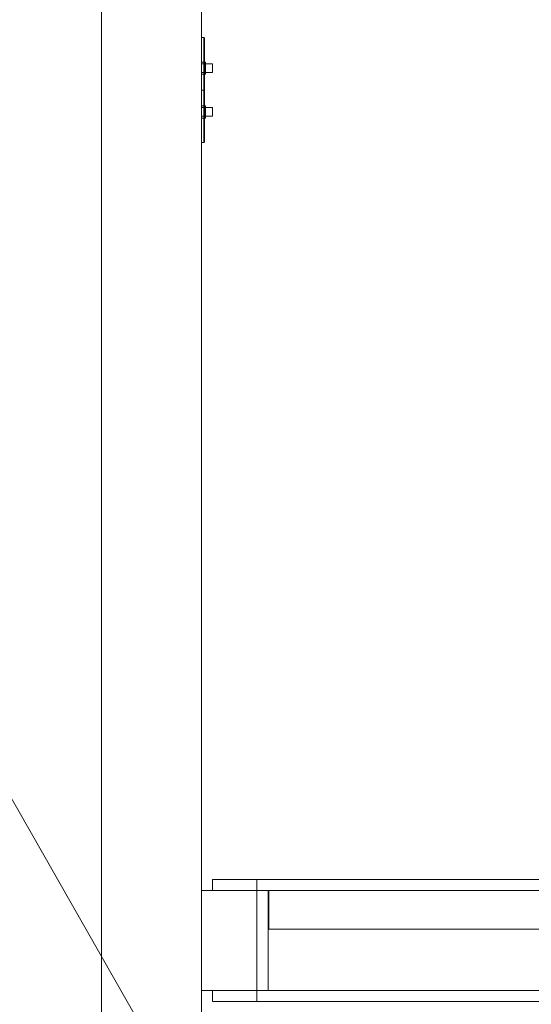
# Model space of a CAD drawing. Header units: inches. Extents: x -263 to 528, y -1 to 602.
# Tile 549 of 656: x 157 to 180, y 452 to 496. Entities that reach past the tile are written whole.
import ezdxf

# ---------------------------------------------------------------- set-up
doc = ezdxf.new("R2010")
doc.units = ezdxf.units.IN
doc.header["$MEASUREMENT"] = 0
for name, color, linetype in [('Doors', 7, 'Continuous'), ('Twindo - Electrical', 7, 'Continuous'), ('Twindo - Slabs', 7, 'Continuous'), ('Twindo - Walls', 7, 'Continuous')]:
    doc.layers.add(name, color=color, linetype=linetype)
doc.layers.add('Twindo - Walls_Pen_No__3', color=7, linetype='Continuous', lineweight=18, true_color=0x506e96)

# ---------------------------------------------------------------- blocks, each defined once
blk = doc.blocks.new('Slab_D0BD3B49-249D-4DA8-80D4-D821BCE50D6B', base_point=(-249.5, 387))
at = {"layer": 'Twindo - Slabs', "lineweight": 0}
mesh = blk.add_polyface(dxfattribs=at)
corners = [(-192, 387), (-249.5, 387), (-249.5, 387, -6), (-192, 387, -6), (-89.75, 579.5), (-249.5, 579.5), (-192, 134.5), (-132, 134.5), (-132, 124.5), (10, 124.5), (10, 13.75), (161.5, 13.75), (161.5, 6.5), (252, 6.5), (252, 14), (415.5, 14), (415.5, 322.5), (222.5, 322.5), (222.5, 357.5), (-4, 357.5), (-4, 413), (101.5, 413), (101.5, 553.5), (-89.75, 553.5), (-249.5, 579.5, -6), (-192, 134.5, -6), (-89.75, 579.5, -6), (-89.75, 553.5, -6), (101.5, 553.5, -6), (101.5, 413, -6), (-4, 413, -6), (-4, 357.5, -6), (222.5, 357.5, -6), (222.5, 322.5, -6), (415.5, 322.5, -6), (415.5, 14, -6), (252, 14, -6), (252, 6.5, -6), (161.5, 6.5, -6), (161.5, 13.75, -6), (10, 13.75, -6), (10, 124.5, -6), (-132, 124.5, -6), (-132, 134.5, -6)]
mesh.append_faces([[corners[k] for k in face] for face in [(0, 1, 2, 3), (1, 5, 24, 2), (6, 0, 3, 25), (5, 4, 26, 24), (7, 6, 25, 43), (8, 7, 43, 42), (9, 8, 42, 41), (10, 9, 41, 40), (11, 10, 40, 39), (12, 11, 39, 38), (13, 12, 38, 37), (14, 13, 37, 36), (15, 14, 36, 35), (16, 15, 35, 34), (17, 16, 34, 33), (18, 17, 33, 32), (19, 18, 32, 31), (20, 19, 31, 30), (21, 20, 30, 29), (22, 21, 29, 28), (23, 22, 28, 27), (4, 23, 27, 26)]], dxfattribs={"color": 254})
mesh.append_faces([[corners[k] for k in face] for face in [(22, 20, 21), (16, 14, 15)]], dxfattribs={"vtx0": -1, "color": 254})
mesh.append_faces([[corners[k] for k in face] for face in [(28, 30, 27), (34, 36, 33)]], dxfattribs={"vtx0": -1, "vtx1": -1, "color": 254})
mesh.append_faces([[corners[k] for k in face] for face in [(4, 0, 7), (19, 23, 8), (19, 9, 11), (43, 3, 26), (42, 27, 31), (39, 41, 31)]], dxfattribs={"vtx0": -1, "vtx1": -1, "vtx2": -1, "color": 254})
mesh.append_faces([[corners[k] for k in face] for face in [(23, 7, 8), (19, 8, 9), (17, 11, 12), (17, 12, 13), (17, 13, 14), (3, 24, 26), (43, 26, 27), (39, 31, 32), (39, 32, 33)]], dxfattribs={"vtx0": -1, "vtx2": -1, "color": 254})
mesh.append_faces([[corners[k] for k in face] for face in [(29, 30, 28), (35, 36, 34)]], dxfattribs={"vtx1": -1, "color": 254})
mesh.append_faces([[corners[k] for k in face] for face in [(4, 5, 0), (23, 4, 7), (19, 20, 23), (22, 23, 20), (18, 19, 11), (17, 18, 11), (16, 17, 14), (42, 43, 27), (30, 31, 27), (41, 42, 31), (38, 39, 33), (37, 38, 33), (36, 37, 33)]], dxfattribs={"vtx1": -1, "vtx2": -1, "color": 254})
mesh.append_faces([[corners[k] for k in face] for face in [(5, 1, 0), (0, 6, 7), (9, 10, 11), (3, 2, 24), (43, 25, 3), (39, 40, 41)]], dxfattribs={"vtx2": -1, "color": 254})
blk = doc.blocks.new('Slab_C16FED3F-F51D-4887-95C2-45D370958F54', base_point=(-255.75, 595))
at = {"layer": 'Twindo - Slabs', "lineweight": 0}
mesh = blk.add_polyface(dxfattribs=at)
corners = [(95.5, 568, 128), (95.5, 570, 128), (-75.75, 570, 128), (-75.75, 595, 128), (-255.75, 595, 128), (-255.75, 379, 128), (-198, 379, 128), (-198, 134.5, 128), (-136, 134.5, 128), (-136, 110.5, 128), (6.5, 110.5, 128), (6.5, 6.5, 128), (315.5, 6.5, 128), (315.5, 8, 128), (378.5, 8, 128), (378.5, 6.5, 128), (523, 6.5, 128), (523, 132.25, 128), (421.5, 132.25, 128), (421.5, 333, 128), (239, 333, 128), (239, 391.501, 128), (240, 391.501, 128), (240, 457, 128), (237, 457, 128), (237, 568, 128), (201, 127.5, 128), (201, 128.125, 128), (244.5, 128.125, 128), (244.5, 127.5, 128), (244.5, 15, 128), (161.5, 15, 128), (161.5, 146.5, 128), (200.935, 146.5, 128), (200.997, 146.5, 128), (200.997, 128.5, 128), (95.5, 568, 101), (95.5, 570, 101), (-75.75, 570, 101), (-75.75, 595, 101), (-255.75, 595, 101), (-255.75, 379, 101), (-198, 379, 101), (-198, 134.5, 101), (-136, 134.5, 101), (-136, 110.5, 101), (6.5, 110.5, 101), (6.5, 6.5, 101), (315.5, 6.5, 101), (315.5, 8, 101), (378.5, 8, 101), (378.5, 6.5, 101), (523, 6.5, 101), (523, 132.25, 101), (421.5, 132.25, 101), (421.5, 333, 101), (239, 333, 101), (239, 391.501, 101), (240, 391.501, 101), (240, 457, 101), (237, 457, 101), (237, 568, 101), (201, 127.5, 120), (201, 128, 120), (201, 128.125, 120), (244.5, 128.125, 120), (244.5, 128, 120), (244.5, 127.5, 120), (244.5, 127.5, 101), (244.5, 15, 101), (161.5, 15, 101), (161.5, 146.5, 101), (200.935, 146.5, 101), (200.997, 146.5, 101), (200.997, 128.5, 114.5), (201, 127.5, 101)]
mesh.append_faces([[corners[k] for k in face] for face in [(36, 37, 1, 0), (37, 38, 2, 1), (38, 39, 3, 2), (39, 40, 4, 3), (40, 41, 5, 4), (41, 42, 6, 5), (42, 43, 7, 6), (43, 44, 8, 7), (44, 45, 9, 8), (45, 46, 10, 9), (46, 47, 11, 10), (47, 48, 12, 11), (48, 49, 13, 12), (49, 50, 14, 13), (50, 51, 15, 14), (51, 52, 16, 15), (52, 53, 17, 16), (53, 54, 18, 17), (54, 55, 19, 18), (55, 56, 20, 19), (56, 57, 21, 20), (57, 58, 22, 21), (58, 59, 23, 22), (59, 60, 24, 23), (60, 61, 25, 24), (61, 36, 0, 25), (28, 27, 64, 65), (69, 70, 31, 30), (70, 71, 32, 31), (33, 32, 71, 72), (33, 72, 73, 34), (34, 73, 74, 35), (62, 67, 66, 63), (65, 64, 63, 66), (67, 62, 75, 68), (72, 74, 73)]], dxfattribs={"color": 254})
mesh.append_faces([[corners[k] for k in face] for face in [(23, 21, 22), (27, 63, 64), (29, 66, 67), (29, 69, 30), (75, 74, 72), (52, 54, 53)]], dxfattribs={"vtx0": -1, "color": 254})
mesh.append_faces([[corners[k] for k in face] for face in [(16, 18, 15), (59, 57, 60)]], dxfattribs={"vtx0": -1, "vtx1": -1, "color": 254})
mesh.append_faces([[corners[k] for k in face] for face in [(3, 6, 8), (31, 0, 11), (0, 32, 34), (24, 34, 27), (20, 24, 27), (28, 30, 12), (20, 28, 13), (75, 26, 74), (44, 42, 39), (47, 36, 70), (75, 60, 56), (49, 68, 56)]], dxfattribs={"vtx0": -1, "vtx1": -1, "vtx2": -1, "color": 254})
mesh.append_faces([[corners[k] for k in face] for face in [(2, 8, 9), (2, 9, 10), (0, 10, 11), (20, 27, 28), (30, 11, 12), (28, 12, 13), (20, 13, 14), (18, 14, 15), (42, 40, 39), (44, 39, 38), (46, 38, 37), (46, 37, 36), (72, 36, 61), (75, 61, 60), (47, 70, 69), (49, 69, 68), (50, 56, 55), (50, 55, 54)]], dxfattribs={"vtx0": -1, "vtx2": -1, "color": 254})
mesh.append_faces([[corners[k] for k in face] for face in [(17, 18, 16), (58, 57, 59)]], dxfattribs={"vtx1": -1, "color": 254})
mesh.append_faces([[corners[k] for k in face] for face in [(3, 4, 6), (2, 3, 8), (1, 2, 10), (0, 1, 10), (31, 32, 0), (25, 0, 34), (24, 25, 34), (20, 21, 24), (23, 24, 21), (30, 31, 11), (19, 20, 14), (18, 19, 14), (45, 44, 38), (46, 45, 38), (47, 46, 36), (71, 70, 36), (72, 71, 36), (75, 72, 61), (57, 56, 60), (68, 75, 56), (48, 47, 69), (49, 48, 69), (50, 49, 56), (51, 50, 54), (52, 51, 54)]], dxfattribs={"vtx1": -1, "vtx2": -1, "color": 254})
mesh.append_faces([[corners[k] for k in face] for face in [(4, 5, 6), (6, 7, 8), (26, 35, 74), (42, 41, 40), (44, 43, 42)]], dxfattribs={"vtx2": -1, "color": 254})
mesh.append_faces([[corners[k] for k in face] for face in [(27, 26, 62, 63), (29, 28, 65, 66), (29, 67, 68, 69)]], dxfattribs={"vtx3": -1, "color": 254})
blk = doc.blocks.new('Wall_02AA04BE-2949-4CF4-9695-D4CF4ADC566F', base_point=(240, 457))
at = {"layer": 'Twindo - Walls', "lineweight": 0}
mesh = blk.add_polyface(dxfattribs=at)
corners = [(167.5, 457, 224), (167.5, 457, 128), (165, 457, 128), (165, 457, 248), (244.5, 457, 248), (244.5, 457, 128), (199.5, 457, 128), (199.5, 457, 224), (167.5, 452.5, 224), (167.5, 452.5, 128), (165, 452.5, 128), (165, 452.5, 248), (244.5, 452.5, 248), (244.5, 452.5, 128), (199.5, 452.5, 128), (199.5, 452.5, 224)]
mesh.append_faces([[corners[k] for k in face] for face in [(1, 0, 8, 9), (1, 9, 10, 2), (3, 2, 10, 11), (11, 12, 4, 3), (4, 12, 13, 5), (14, 6, 5, 13), (7, 6, 14, 15), (0, 7, 15, 8)]], dxfattribs={"color": 254})
mesh.append_faces([[corners[k] for k in face] for face in [(2, 0, 1), (13, 15, 14)]], dxfattribs={"vtx0": -1, "color": 254})
mesh.append_faces([[corners[k] for k in face] for face in [(5, 7, 4), (10, 8, 11)]], dxfattribs={"vtx0": -1, "vtx1": -1, "color": 254})
mesh.append_faces([[corners[k] for k in face] for face in [(7, 3, 4), (8, 12, 11)]], dxfattribs={"vtx0": -1, "vtx2": -1, "color": 254})
mesh.append_faces([[corners[k] for k in face] for face in [(6, 7, 5), (9, 8, 10)]], dxfattribs={"vtx1": -1, "color": 254})
mesh.append_faces([[corners[k] for k in face] for face in [(7, 0, 3), (2, 3, 0), (8, 15, 12), (13, 12, 15)]], dxfattribs={"vtx1": -1, "vtx2": -1, "color": 254})
blk = doc.blocks.new('Wall_07452974-C108-4ED3-BE7F-D34E13632C1E', base_point=(165, 401.001))
at = {"layer": 'Twindo - Walls', "lineweight": 0}
mesh = blk.add_polyface(dxfattribs=at)
corners = [(165, 499, 128), (165, 499, 224), (165, 529, 224), (165, 529, 128), (165, 568, 128), (165, 568, 248), (165, 401.001, 248), (165, 401.001, 128), (160.5, 499, 128), (160.5, 499, 224), (160.5, 529, 224), (160.5, 529, 128), (160.5, 568, 128), (160.5, 568, 248), (160.5, 401.001, 248), (160.5, 401.001, 128)]
mesh.append_faces([[corners[k] for k in face] for face in [(1, 0, 8, 9), (2, 1, 9, 10), (3, 2, 10, 11), (3, 11, 12, 4), (5, 4, 12, 13), (13, 14, 6, 5), (6, 14, 15, 7), (8, 0, 7, 15)]], dxfattribs={"color": 254})
mesh.append_faces([[corners[k] for k in face] for face in [(4, 2, 3), (15, 9, 8)]], dxfattribs={"vtx0": -1, "color": 254})
mesh.append_faces([[corners[k] for k in face] for face in [(7, 1, 6), (12, 10, 13)]], dxfattribs={"vtx0": -1, "vtx1": -1, "color": 254})
mesh.append_faces([[corners[k] for k in face] for face in [(1, 5, 6), (10, 14, 13)]], dxfattribs={"vtx0": -1, "vtx2": -1, "color": 254})
mesh.append_faces([[corners[k] for k in face] for face in [(0, 1, 7), (11, 10, 12)]], dxfattribs={"vtx1": -1, "color": 254})
mesh.append_faces([[corners[k] for k in face] for face in [(1, 2, 5), (4, 5, 2), (10, 9, 14), (15, 14, 9)]], dxfattribs={"vtx1": -1, "vtx2": -1, "color": 254})
blk = doc.blocks.new('Slab_A3746481-2909-4108-A365-6002FE2AB3C6', base_point=(95.5, 568))
at = {"layer": 'Twindo - Slabs', "lineweight": 0}
mesh = blk.add_polyface(dxfattribs=at)
corners = [(95.5, 568, 254), (95.5, 568, 248), (95.5, 395.501, 248), (95.5, 395.501, 254), (237, 568, 254), (237, 568, 248), (237, 457, 248), (240, 457, 248), (240, 391.501, 248), (239, 391.501, 248), (239, 192.5, 248), (421.5, 192.5, 248), (421.5, 132.25, 248), (523, 132.25, 248), (523, 6.5, 248), (378.5, 6.5, 248), (378.5, 8, 248), (315.5, 8, 248), (315.5, 6.5, 248), (150.5, 6.5, 248), (150.5, 197, 248), (155, 197, 248), (155, 397.501, 248), (113, 397.501, 248), (113, 395.501, 248), (201, 383.001, 248), (170, 383.001, 248), (170, 205.5, 248), (201, 205.5, 248), (378.6, 174.5, 248), (261.6, 174.5, 248), (261.6, 108.5, 248), (342.106, 108.5, 248), (378.6, 144.994, 248), (113, 395.501, 254), (113, 397.501, 254), (155, 397.501, 254), (155, 197, 254), (150.5, 197, 254), (150.5, 6.5, 254), (315.5, 6.5, 254), (315.5, 8, 254), (378.5, 8, 254), (378.5, 6.5, 254), (523, 6.5, 254), (523, 132.25, 254), (421.5, 132.25, 254), (421.5, 192.5, 254), (239, 192.5, 254), (239, 391.501, 254), (240, 391.501, 254), (240, 457, 254), (237, 457, 254), (170, 205.5, 254), (170, 383.001, 254), (201, 383.001, 254), (201, 205.5, 254), (261.6, 108.5, 254), (261.6, 174.5, 254), (378.6, 174.5, 254), (378.6, 144.994, 254), (342.106, 108.5, 254)]
mesh.append_faces([[corners[k] for k in face] for face in [(0, 1, 2, 3), (4, 5, 1, 0), (3, 2, 24, 34), (52, 6, 5, 4), (51, 7, 6, 52), (50, 8, 7, 51), (49, 9, 8, 50), (48, 10, 9, 49), (47, 11, 10, 48), (46, 12, 11, 47), (45, 13, 12, 46), (44, 14, 13, 45), (43, 15, 14, 44), (42, 16, 15, 43), (41, 17, 16, 42), (40, 18, 17, 41), (39, 19, 18, 40), (38, 20, 19, 39), (37, 21, 20, 38), (36, 22, 21, 37), (35, 23, 22, 36), (34, 24, 23, 35), (54, 26, 25, 55), (53, 27, 26, 54), (56, 28, 27, 53), (55, 25, 28, 56), (58, 30, 29, 59), (57, 31, 30, 58), (61, 32, 31, 57), (60, 33, 32, 61), (59, 29, 33, 60)]], dxfattribs={"color": 254})
mesh.append_faces([[corners[k] for k in face] for face in [(14, 12, 13), (51, 49, 50)]], dxfattribs={"vtx0": -1, "color": 254})
mesh.append_faces([[corners[k] for k in face] for face in [(7, 9, 6), (44, 46, 43)]], dxfattribs={"vtx0": -1, "vtx1": -1, "color": 254})
mesh.append_faces([[corners[k] for k in face] for face in [(19, 21, 27), (26, 22, 1), (28, 6, 10), (19, 28, 10), (19, 10, 31), (15, 33, 12), (0, 36, 54), (53, 37, 39), (48, 52, 56), (48, 56, 39), (57, 48, 39), (46, 60, 43)]], dxfattribs={"vtx0": -1, "vtx1": -1, "vtx2": -1, "color": 254})
mesh.append_faces([[corners[k] for k in face] for face in [(23, 2, 1), (26, 21, 22), (19, 27, 28), (25, 1, 5), (28, 5, 6), (17, 31, 32), (16, 32, 33), (29, 10, 11), (33, 11, 12), (0, 34, 35), (0, 35, 36), (53, 36, 37), (0, 54, 55), (52, 55, 56), (57, 39, 40), (57, 40, 41), (61, 41, 42), (48, 58, 59), (60, 42, 43), (46, 59, 60)]], dxfattribs={"vtx0": -1, "vtx2": -1, "color": 254})
mesh.append_faces([[corners[k] for k in face] for face in [(8, 9, 7), (45, 46, 44)]], dxfattribs={"vtx1": -1, "color": 254})
mesh.append_faces([[corners[k] for k in face] for face in [(22, 23, 1), (26, 27, 21), (25, 26, 1), (28, 25, 5), (9, 10, 6), (30, 31, 10), (18, 19, 31), (17, 18, 31), (16, 17, 32), (15, 16, 33), (29, 30, 10), (33, 29, 11), (14, 15, 12), (53, 54, 36), (56, 53, 39), (4, 0, 55), (52, 4, 55), (48, 49, 52), (51, 52, 49), (57, 58, 48), (61, 57, 41), (60, 61, 42), (47, 48, 59), (46, 47, 59)]], dxfattribs={"vtx1": -1, "vtx2": -1, "color": 254})
mesh.append_faces([[corners[k] for k in face] for face in [(23, 24, 2), (19, 20, 21), (0, 3, 34), (37, 38, 39)]], dxfattribs={"vtx2": -1, "color": 254})
blk = doc.blocks.new('Door_A959F9E9-08CE-4BDD-A09A-E1217C3C75D6')
at = {"layer": 'Twindo - Walls_Pen_No__3', "color": 155, "lineweight": 18, "true_color": 0x506e96}
for p, q in [((168, 457, 128), (199, 457, 128)), ((199, 457, 223.5), (168, 457, 223.5)), ((168, 457, 223.5), (168, 457, 128)), ((168, 457, 128), (168, 455.25, 128)), ((168, 457, 223.5), (168, 455.25, 223.5)), ((168, 455.25, 128), (199, 455.25, 128)), ((199, 455.25, 223.5), (168, 455.25, 223.5)), ((168, 455.25, 223.5), (168, 455.25, 128))]:
    blk.add_line(p, q, dxfattribs=at)
at = {"layer": 'Doors', "lineweight": 0}
mesh = blk.add_polyface(dxfattribs=at)
corners = [(165.5, 457.5, 226), (165.5, 457, 226), (167.5, 457, 224), (167.5, 457.5, 224), (167.5, 457, 128), (167.5, 457.5, 128), (165.5, 457, 128), (165.5, 457.5, 128)]
mesh.append_faces([[corners[k] for k in face] for face in [(0, 1, 2, 3), (3, 2, 4, 5), (5, 4, 6, 7), (7, 6, 1, 0), (0, 3, 5, 7), (1, 6, 4, 2)]], dxfattribs={"color": 7})
mesh = blk.add_polyface(dxfattribs=at)
corners = [(201.5, 457.5, 226), (201.5, 457, 226), (199.5, 457, 224), (199.5, 457.5, 224), (167.5, 457, 224), (167.5, 457.5, 224), (165.5, 457, 226), (165.5, 457.5, 226)]
mesh.append_faces([[corners[k] for k in face] for face in [(0, 1, 2, 3), (3, 2, 4, 5), (5, 4, 6, 7), (7, 6, 1, 0), (0, 3, 5, 7), (1, 6, 4, 2)]], dxfattribs={"color": 7})
mesh = blk.add_polyface(dxfattribs=at)
corners = [(167.5, 457, 128), (167.5, 452.5, 128), (167.5, 452.5, 223.5), (167.5, 457, 223.5), (168, 452.5, 223.5), (168, 457, 223.5), (168, 452.5, 128), (168, 457, 128)]
mesh.append_faces([[corners[k] for k in face] for face in [(0, 1, 2, 3), (3, 2, 4, 5), (5, 4, 6, 7), (7, 6, 1, 0), (0, 3, 5, 7), (1, 6, 4, 2)]], dxfattribs={"color": 7})
mesh = blk.add_polyface(dxfattribs=at)
corners = [(199.5, 457, 224), (199.5, 452.5, 224), (199.5, 452.5, 223.5), (199.5, 457, 223.5), (199, 452.5, 223.5), (199, 457, 223.5), (168, 452.5, 223.5), (168, 457, 223.5), (167.5, 452.5, 223.5), (167.5, 457, 223.5), (167.5, 452.5, 224), (167.5, 457, 224)]
mesh.append_faces([[corners[k] for k in face] for face in [(0, 1, 2, 3), (3, 2, 4, 5), (5, 4, 6, 7), (7, 6, 8, 9), (9, 8, 10, 11), (11, 10, 1, 0)]], dxfattribs={"color": 7})
mesh.append_faces([[corners[k] for k in face] for face in [(0, 7, 9, 11), (1, 6, 4, 2)]], dxfattribs={"vtx0": -1, "color": 7})
mesh.append_faces([[corners[k] for k in face] for face in [(0, 3, 5, 7), (1, 10, 8, 6)]], dxfattribs={"vtx3": -1, "color": 7})
mesh = blk.add_polyface(dxfattribs=at)
corners = [(168, 457, 128), (199, 457, 128), (199, 455.25, 128), (168, 455.25, 128), (199, 457, 223.5), (199, 455.25, 223.5), (168, 457, 223.5), (168, 455.25, 223.5), (168.039, 457, 128.039), (168.039, 457, 223.461), (168.039, 455.25, 223.461), (168.039, 455.25, 128.039), (198.961, 457, 223.461), (198.961, 455.25, 223.461), (198.961, 457, 128.039), (198.961, 455.25, 128.039)]
mesh.append_faces([[corners[k] for k in face] for face in [(0, 1, 2, 3), (1, 4, 5, 2), (4, 6, 7, 5), (6, 0, 3, 7), (8, 9, 10, 11), (9, 12, 13, 10), (12, 14, 15, 13), (14, 8, 11, 15)]], dxfattribs={"color": 7})
mesh.append_faces([[corners[k] for k in face] for face in [(1, 14, 4), (4, 12, 6), (5, 13, 2), (2, 15, 3)]], dxfattribs={"vtx0": -1, "vtx1": -1, "color": 7})
mesh.append_faces([[corners[k] for k in face] for face in [(9, 0, 6), (0, 8, 14), (4, 14, 12), (11, 7, 3), (7, 10, 13), (2, 13, 15)]], dxfattribs={"vtx0": -1, "vtx2": -1, "color": 7})
mesh.append_faces([[corners[k] for k in face] for face in [(9, 8, 0), (12, 9, 6), (1, 0, 14), (11, 10, 7), (15, 11, 3), (5, 7, 13)]], dxfattribs={"vtx1": -1, "vtx2": -1, "color": 7})
mesh = blk.add_polyface(dxfattribs=at)
corners = [(198.961, 455.25, 128.039), (198.961, 455.25, 223.461), (168.039, 455.25, 223.461), (168.039, 455.25, 128.039), (168.039, 457, 128.039), (198.961, 457, 128.039), (168.039, 457, 223.461), (198.961, 457, 223.461)]
mesh.append_faces([[corners[k] for k in face] for face in [(0, 1, 2, 3), (4, 5, 0, 3), (3, 2, 6, 4), (2, 1, 7, 6), (5, 7, 1, 0), (4, 6, 7, 5)]], dxfattribs={"color": 7})
mesh = blk.add_polyface(dxfattribs=at)
corners = [(165.5, 452, 226), (167.5, 452, 224), (167.5, 452.5, 224), (165.5, 452.5, 226), (167.5, 452, 128), (167.5, 452.5, 128), (165.5, 452, 128), (165.5, 452.5, 128)]
mesh.append_faces([[corners[k] for k in face] for face in [(0, 1, 2, 3), (1, 4, 5, 2), (4, 6, 7, 5), (6, 0, 3, 7), (0, 6, 4, 1), (3, 2, 5, 7)]], dxfattribs={"color": 7})
mesh = blk.add_polyface(dxfattribs=at)
corners = [(201.5, 452, 226), (199.5, 452, 224), (199.5, 452.5, 224), (201.5, 452.5, 226), (167.5, 452, 224), (167.5, 452.5, 224), (165.5, 452, 226), (165.5, 452.5, 226)]
mesh.append_faces([[corners[k] for k in face] for face in [(0, 1, 2, 3), (1, 4, 5, 2), (4, 6, 7, 5), (6, 0, 3, 7), (0, 6, 4, 1), (3, 2, 5, 7)]], dxfattribs={"color": 7})
blk = doc.blocks.new('Object_67ECCD09-876F-4718-B588-3F4E15ACAB6C')
at = {"layer": 'Twindo - Electrical', "lineweight": 0}
mesh = blk.add_polyface(dxfattribs=at)
corners = [(165.103, 493.029, 176.362), (165.103, 495.391, 176.362), (165, 495.391, 176.362), (165, 493.029, 176.362), (165, 493.029, 171.638), (165.103, 493.029, 171.638), (165.112, 493.029, 171.639), (165.128, 493.029, 171.648), (165.137, 493.029, 171.663), (165.138, 493.029, 171.672), (165.138, 493.029, 176.328), (165.137, 493.029, 176.337), (165.128, 493.029, 176.352), (165.112, 493.029, 176.361), (165, 495.391, 171.638), (165, 493.737, 173.331), (165, 494.289, 173.331), (165, 494.289, 174.669), (165, 493.737, 174.669), (165.103, 495.391, 171.638), (165.112, 495.39, 176.361), (165.128, 495.381, 176.352), (165.137, 495.365, 176.337), (165.138, 495.357, 176.328), (165.138, 495.357, 171.672), (165.138, 494.289, 174.669), (165.138, 494.289, 173.331), (165.138, 493.737, 173.331), (165.138, 493.737, 174.669), (165.137, 495.365, 171.663), (165.128, 495.381, 171.648), (165.112, 495.39, 171.639)]
mesh.append_faces([[corners[k] for k in face] for face in [(0, 1, 2, 3), (19, 14, 2, 1), (13, 20, 1, 0), (12, 21, 20, 13), (11, 22, 21, 12), (10, 23, 22, 11), (8, 29, 24, 9), (7, 30, 29, 8), (6, 31, 30, 7), (5, 19, 31, 6), (4, 14, 19, 5), (15, 18, 28, 27), (18, 17, 25, 28), (17, 16, 26, 25), (16, 15, 27, 26), (31, 19, 1, 20), (30, 31, 20, 21), (29, 30, 21, 22), (24, 29, 22, 23)]], dxfattribs={"color": 7})
mesh.append_faces([[corners[k] for k in face] for face in [(4, 13, 0, 3)]], dxfattribs={"vtx0": -1, "color": 7})
mesh.append_faces([[corners[k] for k in face] for face in [(4, 15, 14), (14, 16, 2), (24, 26, 9), (9, 27, 10)]], dxfattribs={"vtx0": -1, "vtx1": -1, "color": 7})
mesh.append_faces([[corners[k] for k in face] for face in [(17, 3, 2), (3, 18, 15), (14, 15, 16), (28, 23, 10), (23, 25, 26), (9, 26, 27)]], dxfattribs={"vtx0": -1, "vtx2": -1, "color": 7})
mesh.append_faces([[corners[k] for k in face] for face in [(4, 7, 8, 9), (4, 9, 10, 11), (4, 11, 12, 13)]], dxfattribs={"vtx0": -1, "vtx3": -1, "color": 7})
mesh.append_faces([[corners[k] for k in face] for face in [(17, 18, 3), (16, 17, 2), (4, 3, 15), (28, 25, 23), (27, 28, 10), (24, 23, 26)]], dxfattribs={"vtx1": -1, "vtx2": -1, "color": 7})
mesh.append_faces([[corners[k] for k in face] for face in [(4, 5, 6, 7)]], dxfattribs={"vtx3": -1, "color": 7})
mesh = blk.add_polyface(dxfattribs=at)
corners = [(165, 494.21, 173.409), (165, 493.816, 173.409), (165, 493.816, 174.591), (165, 494.21, 174.591), (165.103, 493.816, 174.591), (165.103, 494.21, 174.591), (165.103, 493.816, 174.472), (165.103, 494.21, 174.472), (165.497, 493.816, 174.472), (165.497, 494.21, 174.472), (165.497, 493.816, 174.157), (165.497, 494.21, 174.157), (165.103, 493.816, 174.157), (165.103, 494.21, 174.157), (165.103, 493.816, 173.409), (165.103, 494.21, 173.409), (165, 494.289, 173.331), (165.177, 494.289, 173.331), (165.177, 493.737, 173.331), (165, 493.737, 173.331), (165.177, 493.737, 174.669), (165, 493.737, 174.669), (165.177, 494.289, 174.669), (165, 494.289, 174.669), (165, 494.21, 173.409), (165.177, 494.21, 173.409), (165.177, 494.21, 174.591), (165, 494.21, 174.591), (165.177, 493.816, 174.591), (165, 493.816, 174.591), (165.177, 493.816, 173.409), (165, 493.816, 173.409)]
mesh.append_faces([[corners[k] for k in face] for face in [(0, 1, 2, 3), (3, 2, 4, 5), (5, 4, 6, 7), (7, 6, 8, 9), (9, 8, 10, 11), (11, 10, 12, 13), (13, 12, 14, 15), (15, 14, 1, 0), (16, 17, 18, 19), (19, 18, 20, 21), (21, 20, 22, 23), (23, 22, 17, 16), (24, 25, 26, 27), (27, 26, 28, 29), (29, 28, 30, 31), (31, 30, 25, 24)]], dxfattribs={"color": 7})
mesh.append_faces([[corners[k] for k in face] for face in [(0, 13, 15)]], dxfattribs={"vtx0": -1, "color": 7})
mesh.append_faces([[corners[k] for k in face] for face in [(1, 12, 2), (19, 31, 16), (16, 24, 23), (17, 25, 18), (18, 30, 20)]], dxfattribs={"vtx0": -1, "vtx1": -1, "color": 7})
mesh.append_faces([[corners[k] for k in face] for face in [(3, 7, 13), (12, 6, 2)]], dxfattribs={"vtx0": -1, "vtx1": -1, "vtx2": -1, "color": 7})
mesh.append_faces([[corners[k] for k in face] for face in [(7, 11, 13), (27, 21, 23), (21, 29, 31), (16, 31, 24), (28, 22, 20), (22, 26, 25), (18, 25, 30)]], dxfattribs={"vtx0": -1, "vtx2": -1, "color": 7})
mesh.append_faces([[corners[k] for k in face] for face in [(14, 12, 1)]], dxfattribs={"vtx1": -1, "color": 7})
mesh.append_faces([[corners[k] for k in face] for face in [(0, 3, 13), (12, 10, 6), (27, 29, 21), (24, 27, 23), (19, 21, 31), (28, 26, 22), (30, 28, 20), (17, 22, 25)]], dxfattribs={"vtx1": -1, "vtx2": -1, "color": 7})
mesh.append_faces([[corners[k] for k in face] for face in [(3, 5, 7), (7, 9, 11), (6, 4, 2), (10, 8, 6)]], dxfattribs={"vtx2": -1, "color": 7})
mesh = blk.add_polyface(dxfattribs=at)
corners = [(165, 493.029, 171.638), (165, 490.667, 171.638), (165, 490.667, 176.362), (165, 493.029, 176.362), (165, 491.769, 173.331), (165, 492.32, 173.331), (165, 492.32, 174.669), (165, 491.769, 174.669), (165.103, 493.029, 176.362), (165.112, 493.029, 176.361), (165.128, 493.029, 176.352), (165.137, 493.029, 176.337), (165.138, 493.029, 176.328), (165.138, 493.029, 171.672), (165.137, 493.029, 171.663), (165.128, 493.029, 171.648), (165.112, 493.029, 171.639), (165.103, 493.029, 171.638), (165.103, 490.667, 176.362), (165.103, 490.667, 171.638), (165.138, 491.769, 174.669), (165.138, 491.769, 173.331), (165.138, 492.32, 174.669), (165.138, 492.32, 173.331), (165.112, 490.668, 171.639), (165.128, 490.677, 171.648), (165.137, 490.692, 171.663), (165.138, 490.701, 171.672), (165.138, 490.701, 176.328), (165.137, 490.692, 176.337), (165.128, 490.677, 176.352), (165.112, 490.668, 176.361)]
mesh.append_faces([[corners[k] for k in face] for face in [(3, 2, 18, 8), (18, 2, 1, 19), (17, 19, 1, 0), (4, 7, 20, 21), (7, 6, 22, 20), (6, 5, 23, 22), (5, 4, 21, 23), (16, 24, 19, 17), (15, 25, 24, 16), (14, 26, 25, 15), (13, 27, 26, 14), (11, 29, 28, 12), (10, 30, 29, 11), (9, 31, 30, 10), (8, 18, 31, 9), (31, 18, 19, 24), (30, 31, 24, 25), (29, 30, 25, 26), (28, 29, 26, 27)]], dxfattribs={"color": 7})
mesh.append_faces([[corners[k] for k in face] for face in [(8, 17, 0, 3)]], dxfattribs={"vtx0": -1, "color": 7})
mesh.append_faces([[corners[k] for k in face] for face in [(1, 4, 0), (0, 5, 3), (13, 23, 27), (27, 21, 28)]], dxfattribs={"vtx0": -1, "vtx1": -1, "color": 7})
mesh.append_faces([[corners[k] for k in face] for face in [(6, 2, 3), (2, 7, 4), (0, 4, 5), (20, 12, 28), (12, 22, 23), (27, 23, 21)]], dxfattribs={"vtx0": -1, "vtx2": -1, "color": 7})
mesh.append_faces([[corners[k] for k in face] for face in [(8, 11, 12, 13), (8, 13, 14, 15), (8, 15, 16, 17)]], dxfattribs={"vtx0": -1, "vtx3": -1, "color": 7})
mesh.append_faces([[corners[k] for k in face] for face in [(6, 7, 2), (5, 6, 3), (1, 2, 4), (20, 22, 12), (21, 20, 28), (13, 12, 23)]], dxfattribs={"vtx1": -1, "vtx2": -1, "color": 7})
mesh.append_faces([[corners[k] for k in face] for face in [(8, 9, 10, 11)]], dxfattribs={"vtx3": -1, "color": 7})
mesh = blk.add_polyface(dxfattribs=at)
corners = [(165, 492.241, 173.409), (165, 491.848, 173.409), (165, 491.848, 174.591), (165, 492.241, 174.591), (165.103, 491.848, 174.591), (165.103, 492.241, 174.591), (165.103, 491.848, 174.472), (165.103, 492.241, 174.472), (165.497, 491.848, 174.472), (165.497, 492.241, 174.472), (165.497, 491.848, 174.157), (165.497, 492.241, 174.157), (165.103, 491.848, 174.157), (165.103, 492.241, 174.157), (165.103, 491.848, 173.409), (165.103, 492.241, 173.409), (165, 492.32, 173.331), (165.177, 492.32, 173.331), (165.177, 491.769, 173.331), (165, 491.769, 173.331), (165.177, 491.769, 174.669), (165, 491.769, 174.669), (165.177, 492.32, 174.669), (165, 492.32, 174.669), (165, 492.241, 173.409), (165.177, 492.241, 173.409), (165.177, 492.241, 174.591), (165, 492.241, 174.591), (165.177, 491.848, 174.591), (165, 491.848, 174.591), (165.177, 491.848, 173.409), (165, 491.848, 173.409)]
mesh.append_faces([[corners[k] for k in face] for face in [(0, 1, 2, 3), (3, 2, 4, 5), (5, 4, 6, 7), (7, 6, 8, 9), (9, 8, 10, 11), (11, 10, 12, 13), (13, 12, 14, 15), (15, 14, 1, 0), (16, 17, 18, 19), (19, 18, 20, 21), (21, 20, 22, 23), (23, 22, 17, 16), (24, 25, 26, 27), (27, 26, 28, 29), (29, 28, 30, 31), (31, 30, 25, 24)]], dxfattribs={"color": 7})
mesh.append_faces([[corners[k] for k in face] for face in [(0, 13, 15)]], dxfattribs={"vtx0": -1, "color": 7})
mesh.append_faces([[corners[k] for k in face] for face in [(1, 12, 2), (19, 31, 16), (16, 24, 23), (17, 25, 18), (18, 30, 20)]], dxfattribs={"vtx0": -1, "vtx1": -1, "color": 7})
mesh.append_faces([[corners[k] for k in face] for face in [(3, 7, 13), (12, 6, 2)]], dxfattribs={"vtx0": -1, "vtx1": -1, "vtx2": -1, "color": 7})
mesh.append_faces([[corners[k] for k in face] for face in [(7, 11, 13), (27, 21, 23), (21, 29, 31), (16, 31, 24), (28, 22, 20), (22, 26, 25), (18, 25, 30)]], dxfattribs={"vtx0": -1, "vtx2": -1, "color": 7})
mesh.append_faces([[corners[k] for k in face] for face in [(14, 12, 1)]], dxfattribs={"vtx1": -1, "color": 7})
mesh.append_faces([[corners[k] for k in face] for face in [(0, 3, 13), (12, 10, 6), (27, 29, 21), (24, 27, 23), (19, 21, 31), (28, 26, 22), (30, 28, 20), (17, 22, 25)]], dxfattribs={"vtx1": -1, "vtx2": -1, "color": 7})
mesh.append_faces([[corners[k] for k in face] for face in [(3, 5, 7), (7, 9, 11), (6, 4, 2), (10, 8, 6)]], dxfattribs={"vtx2": -1, "color": 7})

msp = doc.modelspace()

# ---------------------------------------------------------------- block references
at = {"layer": 'Doors', "color": 5, "linetype": 'Continuous', "lineweight": 18}
msp.add_blockref('Door_A959F9E9-08CE-4BDD-A09A-E1217C3C75D6', (0, 0), dxfattribs=at)
at = {"layer": 'Twindo - Electrical', "color": 36, "linetype": 'Continuous', "lineweight": 18, "true_color": 0x783c00}
msp.add_blockref('Object_67ECCD09-876F-4718-B588-3F4E15ACAB6C', (0, 0), dxfattribs=at)
at = {"layer": 'Twindo - Slabs', "color": 251, "linetype": 'Continuous', "lineweight": 18, "true_color": 0x4a4a4a}
for name, p in [('Slab_C16FED3F-F51D-4887-95C2-45D370958F54', (-255.75, 595)), ('Slab_D0BD3B49-249D-4DA8-80D4-D821BCE50D6B', (-249.5, 387)), ('Slab_A3746481-2909-4108-A365-6002FE2AB3C6', (95.5, 568))]:
    msp.add_blockref(name, p, dxfattribs=at)
at = {"layer": 'Twindo - Walls', "color": 7, "lineweight": 35}
for name, p in [('Wall_07452974-C108-4ED3-BE7F-D34E13632C1E', (165, 401.001)), ('Wall_02AA04BE-2949-4CF4-9695-D4CF4ADC566F', (240, 457))]:
    msp.add_blockref(name, p, dxfattribs=at)

doc.saveas('drawing.dxf')
